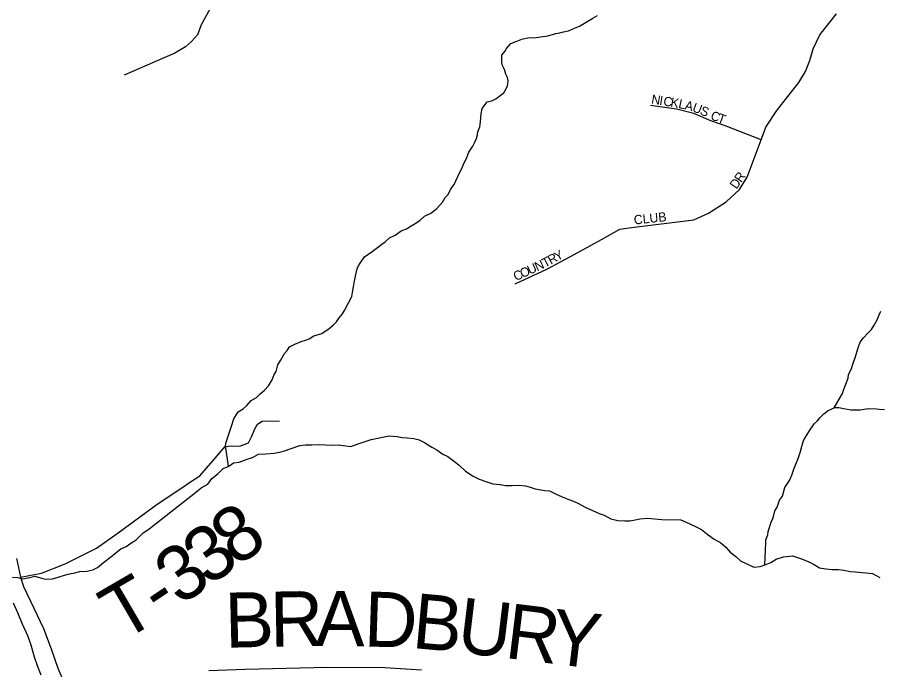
# Model space of a CAD drawing. Extents: x 1310247 to 1664935, y 235267 to 584339.
# Drawn here: x 1459831 to 1464531, y 383602 to 387159 of the extents above; entities that cross this region are included whole.
import ezdxf

# ---------------------------------------------------------------- set-up
doc = ezdxf.new("R2010")
doc.units = 0
for name, color, linetype in [('GM_X_County_Road', 7, 'Continuous'), ('GM_X_Minor_River', 7, 'Continuous'), ('GM_X_Township_Road', 7, 'Continuous'), ('GM_X_Township_Road_Text', 7, 'Continuous'), ('GM_X_Township_ROW', 7, 'Continuous'), ('GM_X_Township_Subdivision', 7, 'Continuous'), ('GM_X_Township_Subdivision_Text', 7, 'Continuous')]:
    doc.layers.add(name, color=color, linetype=linetype)

msp = doc.modelspace()

# ---------------------------------------------------------------- linework, layer by layer
at = {"layer": 'GM_X_County_Road'}
msp.add_lwpolyline([(1461608.4, 389476.8), (1461599, 389472.4), (1461422.8, 389388.6), (1461340.3, 389350.4), (1461295.2, 389330.6), (1461241.8, 389294.7), (1461215.3, 389259.5), (1461210.4, 389204.6), (1461182.9, 388909), (1461058.5, 387707.7), (1461034, 387501.5), (1461025.6, 387391.4), (1461002.7, 387338.8), (1460947.7, 387287.6), (1460882.5, 387206.4), (1460834.1, 387117.4), (1460813.3, 387063.1), (1460781.5, 387026.6), (1460748.7, 386997.3), (1460689.6, 386963.8), (1460580.4, 386915.6), (1460414.3, 386843.8)], dxfattribs=at)
at = {"layer": 'GM_X_Minor_River'}
for points in [[(1462552.8, 387029), (1462581.1, 387038.5), (1462621.4, 387047.8), (1462647.5, 387047.4), (1462681.7, 387052.8), (1462721.9, 387058.1), (1462766.3, 387069.4), (1462788.4, 387073), (1462808.6, 387078.7), (1462834.8, 387084.3), (1462867.2, 387099.8), (1462895.4, 387109.3), (1462968.4, 387154.2), (1462992.8, 387167.8)], [(1460982.1, 384712), (1460966, 384823.9), (1460970.4, 384841.9), (1460978.9, 384869.9), (1460991.5, 384907.8), (1460997.9, 384929.8), (1461010.6, 384969.7), (1461035.4, 385007.4), (1461061.8, 385025), (1461082.1, 385042.8), (1461106.7, 385070.5), (1461135.1, 385086), (1461155.5, 385105.8), (1461177.9, 385125.4), (1461200.4, 385149.1), (1461221, 385182.9), (1461231.5, 385210.8), (1461241.8, 385228.7), (1461250.5, 385264.7), (1461264.9, 385288.6), (1461287.6, 385326.3), (1461302, 385342.1), (1461314.3, 385362), (1461344.7, 385377.5), (1461379.1, 385391), (1461401.3, 385398.6), (1461421.5, 385406.3), (1461447.8, 385421.9), (1461490.2, 385435.2), (1461530.8, 385462.6), (1461555.2, 385482.3), (1461571.6, 385498.1), (1461586, 385519.9), (1461604.4, 385541.7), (1461614.8, 385559.6), (1461635.5, 385601.4), (1461654.2, 385637.2), (1461658.6, 385659.2), (1461663.1, 385689.2), (1461667.5, 385711.2), (1461674.1, 385747.3), (1461678.4, 385763.3), (1461682.8, 385787.3), (1461691.1, 385803.2), (1461699.4, 385819.1), (1461724.1, 385852.8), (1461764.7, 385882.2), (1461801.3, 385909.7), (1461817.6, 385921.5), (1461835.9, 385935.2), (1461860.3, 385956.9), (1461890.6, 385970.4), (1461923.2, 385993.9), (1461951.5, 386005.5), (1461977.8, 386021.1), (1462000.1, 386034.7), (1462024.5, 386050.4), (1462051, 386074), (1462085.4, 386091.5), (1462115.9, 386115), (1462134.3, 386134.8), (1462148.6, 386150.6), (1462163.1, 386176.5), (1462179.4, 386192.2), (1462194, 386224.1), (1462212.5, 386247.9), (1462220.9, 386267.8), (1462241.7, 386311.6), (1462252, 386331.5), (1462266.6, 386365.4), (1462277, 386385.3), (1462291.7, 386423.2), (1462314.4, 386456.9), (1462324.8, 386478.8), (1462333.1, 386498.8), (1462339.5, 386518.7), (1462341.8, 386534.7), (1462352.2, 386560.7), (1462354.7, 386588.7), (1462357.1, 386612.8), (1462359.5, 386632.8), (1462364, 386660.8), (1462380.4, 386682.6), (1462392.7, 386698.5), (1462416.9, 386704.1), (1462439.1, 386713.7), (1462463.5, 386731.4), (1462481.8, 386747.1), (1462502.5, 386782.9), (1462507, 386812.9), (1462503.3, 386831.1), (1462493.6, 386849.3), (1462486, 386873.5), (1462476.3, 386895.8), (1462472.6, 386911.9), (1462471, 386936), (1462471.2, 386952.1), (1462487.6, 386971.9), (1462497.9, 386987.8), (1462520.5, 387015.5), (1462552.8, 387029)], [(1464281.9, 385029.7), (1464327.2, 385108.6), (1464333.5, 385126.6), (1464358.7, 385192.4), (1464361, 385212.4), (1464375.5, 385238.3), (1464388.2, 385278.2), (1464396.7, 385302.2), (1464409.4, 385346.1), (1464415.7, 385362.1), (1464424.2, 385388), (1464442.7, 385411.8), (1464465.2, 385437.5), (1464485.6, 385457.2), (1464500, 385481.1), (1464516.6, 385508.9), (1464527.1, 385536.8), (1464537.4, 385556.7)], [(1463904.5, 384174.5), (1463910, 384294.6), (1463910.3, 384310.6), (1463920.8, 384338.6), (1463923.1, 384356.6), (1463940, 384406.5), (1463950.4, 384430.4), (1463959.1, 384468.4), (1463971.5, 384488.3), (1463984.1, 384526.2), (1464000.6, 384548), (1464013.4, 384596), (1464040.1, 384633.7), (1464052.7, 384663.6), (1464063.3, 384695.5), (1464077.9, 384731.4), (1464086.3, 384753.4), (1464096.9, 384787.3), (1464103.3, 384807.3), (1464111.9, 384839.3), (1464118.2, 384855.2), (1464134.7, 384885), (1464153.2, 384912.8), (1464175.9, 384944.6), (1464192.2, 384958.3), (1464204.5, 384976.2), (1464226.9, 384997.9), (1464249.3, 385015.6), (1464269.6, 385025.3), (1464285.7, 385031), (1464307.8, 385032.6), (1464333.8, 385026.2), (1464375.9, 385019.4), (1464424, 385018.5), (1464446.2, 385022.2), (1464472.3, 385025.7), (1464512.5, 385025), (1464528.5, 385022.8), (1464556.5, 385020.3)], [(1459805.8, 384107.5), (1459833.7, 384104.7), (1459861.6, 384098), (1459897.8, 384105), (1459928, 384112.3), (1459957.8, 384103.5), (1459983.6, 384096.8), (1460023.6, 384097.7), (1460053.9, 384107), (1460088.2, 384118.1), (1460116.4, 384125.4), (1460144.6, 384130.7), (1460172.8, 384138), (1460210.8, 384139), (1460243, 384146.2), (1460269.4, 384159.5), (1460302.1, 384186.8), (1460338.8, 384215.9), (1460369.5, 384241.2), (1460396, 384260.6), (1460424.4, 384273.9), (1460450.9, 384293.2), (1460479.4, 384310.6), (1460516.3, 384347.7), (1460550.9, 384370.9), (1460802.2, 384569), (1460832.8, 384594.3), (1460869.3, 384613.5), (1460892.2, 384645), (1460926.9, 384672.1), (1460953.6, 384699.6), (1460984, 384712.8), (1461010.4, 384730.2), (1461040.5, 384733.4), (1461085, 384750.3), (1461113.2, 384759.6), (1461145.7, 384776.8), (1461185.8, 384779.8), (1461231.9, 384782.6), (1461262, 384787.8), (1461288.2, 384795.1), (1461324.6, 384808.2), (1461371, 384825.1), (1461401.1, 384828.3), (1461437.1, 384827.4), (1461477.2, 384830.3), (1461511.2, 384827.4), (1461545.2, 384826.5), (1461581.2, 384827.6), (1461607.2, 384824.9), (1461649, 384819.8), (1461683.3, 384831), (1461727.8, 384845.8), (1461760.1, 384857), (1461858.6, 384876.5), (1461900.6, 384873.4), (1461928.4, 384868.7), (1461958.4, 384865.9), (1461992.3, 384863), (1462022.2, 384856.2), (1462049.8, 384841.4), (1462091.2, 384816.2), (1462116.8, 384801.5)], [(1462116.8, 384801.5), (1462150.2, 384776.5), (1462177.9, 384763.8), (1462213.2, 384736.8), (1462240.7, 384716), (1462273.9, 384685), (1462315.2, 384657.8), (1462348.8, 384640.9), (1462384.5, 384627.9), (1462422.2, 384614.9), (1462462.1, 384611.8), (1462492, 384607), (1462526, 384606.1), (1462566.1, 384609.1), (1462600, 384604.2), (1462625.8, 384597.5), (1462653.6, 384588.7), (1462705.4, 384579.3), (1462731.3, 384576.7), (1462765, 384561.7), (1462800.5, 384544.7), (1462836.2, 384529.8), (1462861.9, 384521), (1462889.6, 384508.3), (1462925.2, 384489.3), (1462962.7, 384472.2), (1463002.3, 384453.1), (1463030.1, 384444.4), (1463065.6, 384425.4), (1463103.4, 384416.4), (1463141.3, 384413.4), (1463169.4, 384414.6), (1463197.5, 384419.9), (1463223.7, 384425.3), (1463265.8, 384428.2), (1463343.6, 384422.1), (1463447.6, 384419.4), (1463493.2, 384400.1), (1463534.6, 384379), (1463560.3, 384366.2), (1463595.6, 384337.2), (1463629, 384314.3), (1463664.5, 384293.3), (1463691.9, 384270.5), (1463715.2, 384243.8), (1463746.6, 384218.9), (1463772, 384196.1), (1463809.6, 384177.1), (1463845.2, 384162.1), (1463879.3, 384165.2), (1463909.6, 384176.4), (1463937.9, 384187.7), (1463966.4, 384205.1), (1464006.7, 384218), (1464054.9, 384222.8), (1464104.5, 384207.5), (1464144.1, 384190.4), (1464173.7, 384175.5), (1464203.3, 384158.7), (1464237.1, 384151.8), (1464271.1, 384148.9), (1464305.1, 384148), (1464335, 384145.2), (1464368.9, 384138.3), (1464398.8, 384135.5), (1464490.6, 384127.1), (1464532.1, 384105.9)], [(1459809.4, 383966.6), (1459832.6, 383914), (1459857.7, 383853.3), (1459886.7, 383788.5), (1459905.9, 383738), (1459922.9, 383673.4), (1459940.2, 383624.9), (1459959.4, 383574.4)]]:
    msp.add_lwpolyline(points, dxfattribs=at)
at = {"layer": 'GM_X_Township_Road'}
for points in [[(1459848.5, 384107.4), (1459963.6, 384129.3), (1460091.9, 384179.2), (1460262.4, 384264.9), (1460381.1, 384347.8), (1460594.4, 384504), (1460722.1, 384589.7), (1460780.2, 384629.9), (1460820, 384654.9)], [(1459828.1, 384208.4), (1459848.5, 384107.4), (1459865.9, 384056.5), (1459922, 383937.2), (1459973.6, 383826.9), (1460016.6, 383715.9), (1460052.7, 383610.3), (1460087.7, 383530.6)], [(1460874.4, 383597.6), (1461073.9, 383604.7), (1461521.5, 383617.2), (1461834.7, 383614.6), (1462033.3, 383602)]]:
    msp.add_lwpolyline(points, dxfattribs=at)
at = {"layer": 'GM_X_Township_ROW'}
msp.add_lwpolyline([(1460820, 384654.9), (1460826.3, 384658.9), (1460899.3, 384742.6), (1460941.1, 384792.1), (1460963.5, 384819.8), (1460996.5, 384823.1), (1461043.4, 384821.8), (1461092.2, 384839), (1461109.3, 384875.9), (1461125.8, 384914.8), (1461140.3, 384941.2), (1461166, 384957), (1461259.7, 384959.7)], dxfattribs=at)
at = {"layer": 'GM_X_Township_Subdivision'}
for points in [[(1462545, 385705.7), (1462717, 385785.2), (1462865.8, 385864.8), (1463014.7, 385946.9), (1463115.4, 386003.4), (1463177.5, 386013.4), (1463518.8, 386054.1), (1463598.4, 386090.2), (1463694.9, 386152.3), (1463767.4, 386220.1), (1463809.1, 386287.3), (1463885.7, 386491.5), (1463911, 386558.8), (1463969.5, 386650.5), (1464089.8, 386803.5), (1464125.6, 386863.5), (1464150.7, 386922.2), (1464167.4, 386986.2), (1464205.3, 387063.3), (1464296, 387177.4)], [(1463885.7, 386491.5), (1463693.7, 386564.6), (1463610.3, 386593.4), (1463517.3, 386633.5), (1463422.7, 386657.6), (1463281.6, 386678.4)]]:
    msp.add_lwpolyline(points, dxfattribs=at)

# ---------------------------------------------------------------- texts
at = {"layer": 'GM_X_Township_Road_Text'}
for s, rotation, p in [('8', 34.9565, (1461024.1, 384159.6)), ('3', 34.8482, (1460871.9, 384053.7)), ('3', 34.5462, (1460718.3, 383947.9)), ('T', 30.2493, (1460401.6, 383752.8)), ('-', 33.974, (1460613.4, 383877.2)), ('B', 1.3584, (1460965.4, 383722)), ('R', 1.0499, (1461211.3, 383727.8)), ('A', 359.5046, (1461455.6, 383732.3)), ('D', 358.0945, (1461717.6, 383730.1)), ('B', 354.7982, (1461976.9, 383721.6)), ('U', 353.1059, (1462220, 383699.5)), ('R', 353.0042, (1462481.9, 383667.8)), ('Y', 353.0029, (1462726.5, 383637.8))]:
    msp.add_text(s, height=300, rotation=rotation, dxfattribs=at).set_placement(p)
at = {"layer": 'GM_X_Township_Subdivision_Text'}
for s, rotation, p in [('N', 351.0694, (1463284.1, 386688.8)), ('I', 351.0905, (1463327.6, 386681.9)), ('C', 351.0766, (1463349.3, 386678.5)), ('K', 350.0705, (1463388.2, 386672.4)), ('L', 347.243, (1463430.9, 386665)), ('A', 345.9161, (1463464.9, 386657.3)), ('U', 339.8021, (1463506.3, 386647)), ('S', 336.5396, (1463546.9, 386632)), ('C', 339.1142, (1463604.9, 386603.7)), ('T', 340.4836, (1463643.1, 386589.2)), ('R', 54.9316, (1463775.5, 386254.5)), ('D', 54.9274, (1463750.2, 386218.5)), ('CLUB', 6.0695, (1463193.7, 386028.8)), ('Y', 28.47, (1462773.4, 385828.6)), ('T', 27.3804, (1462706.4, 385793.1)), ('R', 28.3816, (1462738.5, 385809.7)), ('O', 24.6881, (1462584.3, 385736.6)), ('U', 24.712, (1462624.3, 385755)), ('N', 25.0341, (1462664.5, 385773.5)), ('C', 24.7073, (1462548.3, 385720))]:
    msp.add_text(s, height=50, rotation=rotation, dxfattribs=at).set_placement(p)

doc.saveas('drawing.dxf')
